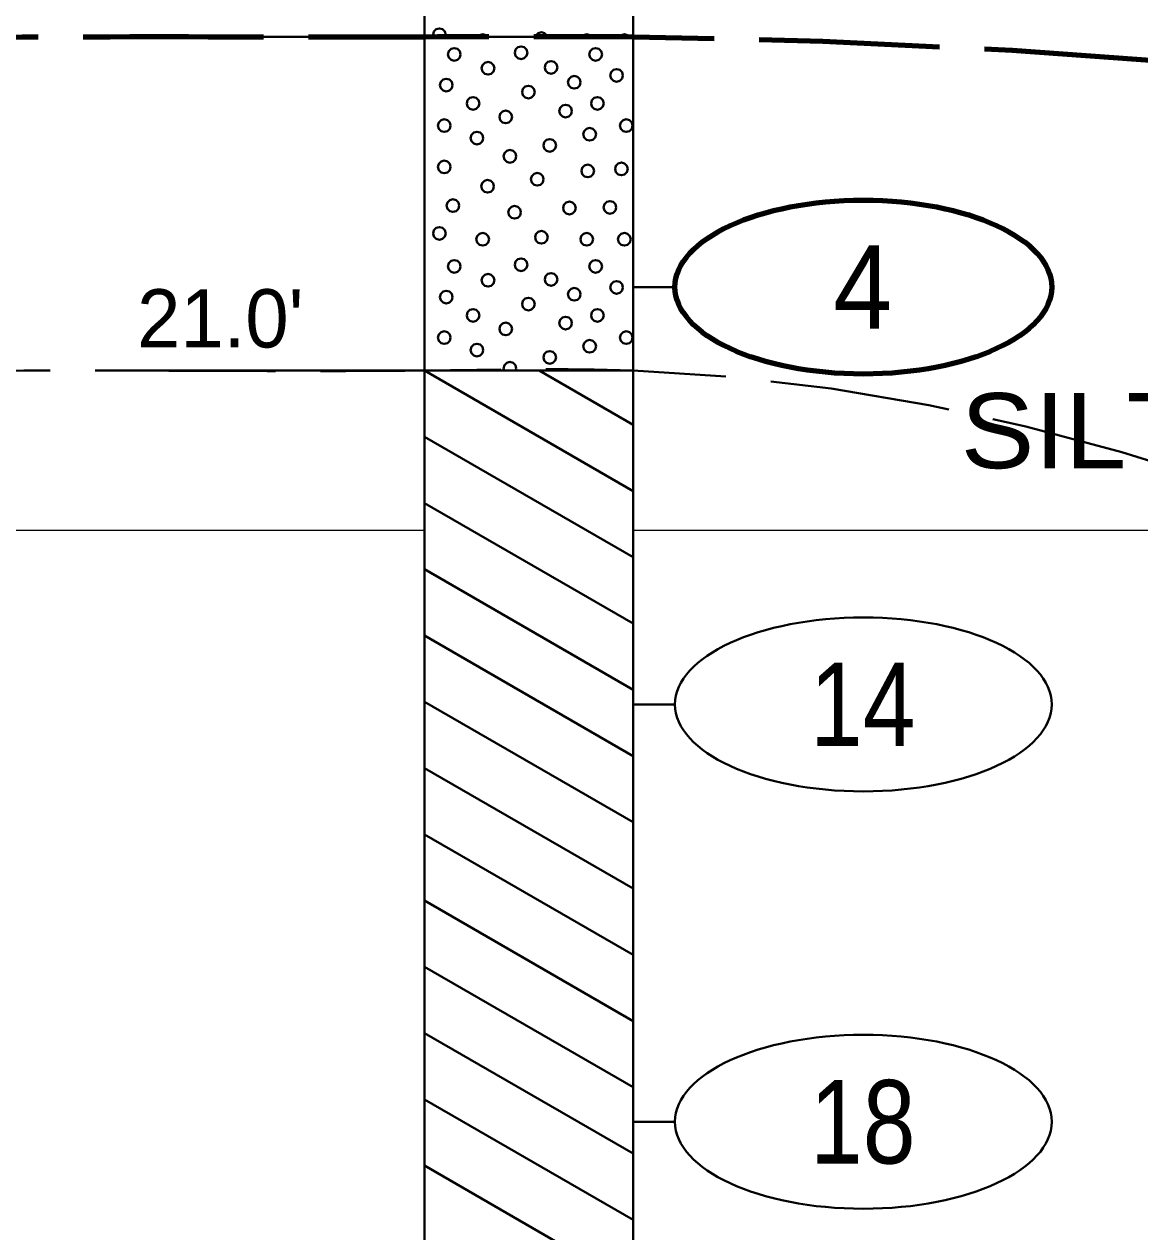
# Model space of a CAD drawing. Extents: x -76 to 974, y -1080 to -735.
# Drawn here: x 411.9 to 425.27, y -960.5 to -946.03 of the extents above; entities that cross this region are included whole.
import ezdxf
from ezdxf.enums import TextEntityAlignment as Align

# ---------------------------------------------------------------- set-up
doc = ezdxf.new("R2010")
doc.units = 0
doc.header["$LTSCALE"] = 0.36
doc.linetypes.add('LONG_DASHED', pattern=[7.5, 6, -1.5])
for name, color, linetype, lineweight in [('27', 7, 'Continuous', 40), ('28', 7, 'LONG_DASHED', 60), ('7', 7, 'Continuous', 13)]:
    doc.layers.add(name, color=color, linetype=linetype, lineweight=lineweight)
doc.layers.add('29', color=7, linetype='Continuous')

msp = doc.modelspace()

# ---------------------------------------------------------------- linework, layer by layer
at = {"layer": '27'}
for p, q in [((416.6974, -936.1789), (416.6974, -946.1789)), ((419.1974, -946.1789), (419.1974, -936.1789)), ((412.93, -946.1789), (416.6974, -946.1789)), ((416.6974, -946.1789), (419.1974, -946.1789)), ((416.6974, -946.1789), (416.6974, -950.1789)), ((419.1974, -950.1789), (419.1974, -946.1789)), ((419.6975, -949.1789), (419.1975, -949.1789)), ((412.93, -950.1789), (416.6974, -950.1789)), ((416.6974, -950.1789), (419.1974, -950.1789)), ((416.6974, -950.1789), (419.1974, -951.6223)), ((416.6974, -950.1789), (416.6974, -976.1789)), ((418.0722, -950.1789), (419.1974, -950.8286)), ((418.0722, -950.1789), (419.1974, -950.8286)), ((419.1974, -976.1789), (419.1974, -950.1789)), ((416.6974, -950.9727), (419.1974, -952.4161)), ((416.6974, -950.9727), (419.1974, -952.4161)), ((416.6974, -951.7664), (419.1974, -953.2098)), ((416.6974, -952.5602), (419.1974, -954.0036)), ((416.6974, -952.5602), (419.1974, -954.0036)), ((416.6974, -953.3539), (419.1974, -954.7973)), ((416.6974, -954.1477), (419.1974, -955.5911)), ((416.6974, -954.1477), (419.1974, -955.5911)), ((419.6975, -954.1789), (419.1975, -954.1789)), ((416.6974, -954.9414), (419.1974, -956.3848)), ((416.6974, -955.7352), (419.1974, -957.1786)), ((416.6974, -955.7352), (419.1974, -957.1786)), ((416.6974, -956.5289), (419.1974, -957.9723)), ((416.6974, -957.3227), (419.1974, -958.7661)), ((416.6974, -957.3227), (419.1974, -958.7661)), ((416.6974, -958.1164), (419.1974, -959.5598)), ((416.6974, -958.9102), (419.1974, -960.3536)), ((416.6974, -958.9102), (419.1974, -960.3536)), ((419.6975, -959.1789), (419.1975, -959.1789)), ((416.6974, -959.7039), (419.1974, -961.1473))]:
    msp.add_line(p, q, dxfattribs=at)
for points in [[(416.9518, -946.1554), (416.9416, -946.1173), (416.9137, -946.0894), (416.8756, -946.0792), (416.8375, -946.0894), (416.8096, -946.1173), (416.7994, -946.1554), (416.8057, -946.1789), (416.9455, -946.1789)], [(417.4324, -946.1593), (417.3943, -946.1491), (417.3562, -946.1593), (417.3365, -946.1789), (417.452, -946.1789)], [(418.1645, -946.1643), (418.1367, -946.1364), (418.0986, -946.1262), (418.0605, -946.1364), (418.0326, -946.1643), (418.0286, -946.1789), (418.1685, -946.1789)], [(418.6795, -946.1593), (418.6414, -946.1491), (418.6033, -946.1593), (418.5837, -946.1789), (418.6991, -946.1789)], [(419.1295, -946.1593), (419.0914, -946.1491), (419.0533, -946.1593), (419.0337, -946.1789), (419.1491, -946.1789)], [(417.1293, -946.3916), (417.1191, -946.3535), (417.0912, -946.3256), (417.0531, -946.3154), (417.015, -946.3256), (416.9871, -946.3535), (416.9769, -946.3916), (416.9871, -946.4297), (417.015, -946.4575), (417.0531, -946.4678), (417.0912, -946.4575), (417.1191, -946.4297)], [(417.9303, -946.372), (417.9201, -946.3339), (417.8922, -946.306), (417.8541, -946.2958), (417.816, -946.306), (417.7881, -946.3339), (417.7779, -946.372), (417.7881, -946.4101), (417.816, -946.438), (417.8541, -946.4482), (417.8922, -946.438), (417.9201, -946.4101)], [(418.8239, -946.3916), (418.8137, -946.3535), (418.7858, -946.3256), (418.7477, -946.3154), (418.7096, -946.3256), (418.6818, -946.3535), (418.6715, -946.3916), (418.6818, -946.4297), (418.7096, -946.4576), (418.7477, -946.4678), (418.7858, -946.4576), (418.8137, -946.4297)], [(417.5343, -946.5568), (417.5241, -946.5187), (417.4962, -946.4908), (417.4581, -946.4806), (417.42, -946.4908), (417.3921, -946.5187), (417.3819, -946.5568), (417.3921, -946.5949), (417.42, -946.6228), (417.4581, -946.633), (417.4962, -946.6228), (417.5241, -946.5949)], [(418.2894, -946.5478), (418.2791, -946.5097), (418.2513, -946.4818), (418.2132, -946.4716), (418.1751, -946.4818), (418.1472, -946.5097), (418.137, -946.5478), (418.1472, -946.5859), (418.1751, -946.6138), (418.2132, -946.624), (418.2513, -946.6138), (418.2791, -946.5859)], [(417.0332, -946.7594), (417.0229, -946.7213), (416.9951, -946.6934), (416.957, -946.6832), (416.9189, -946.6934), (416.891, -946.7213), (416.8808, -946.7594), (416.891, -946.7975), (416.9189, -946.8254), (416.957, -946.8356), (416.9951, -946.8254), (417.0229, -946.7975)], [(418.5676, -946.7251), (418.5574, -946.687), (418.5295, -946.6591), (418.4914, -946.6489), (418.4533, -946.6591), (418.4254, -946.687), (418.4152, -946.7251), (418.4254, -946.7632), (418.4533, -946.7911), (418.4914, -946.8013), (418.5295, -946.7911), (418.5574, -946.7632)], [(419.0748, -946.6437), (419.0646, -946.6056), (419.0367, -946.5777), (418.9986, -946.5675), (418.9605, -946.5777), (418.9326, -946.6056), (418.9224, -946.6437), (418.9326, -946.6818), (418.9605, -946.7097), (418.9986, -946.7199), (419.0367, -946.7097), (419.0646, -946.6818)], [(418.0192, -946.8426), (418.009, -946.8045), (417.9811, -946.7766), (417.943, -946.7664), (417.9049, -946.7766), (417.877, -946.8045), (417.8668, -946.8426), (417.877, -946.8807), (417.9049, -946.9086), (417.943, -946.9188), (417.9811, -946.9086), (418.009, -946.8807)], [(417.3561, -946.9781), (417.3458, -946.94), (417.318, -946.9121), (417.2799, -946.9019), (417.2418, -946.9121), (417.2139, -946.94), (417.2037, -946.9781), (417.2139, -947.0162), (417.2418, -947.0441), (417.2799, -947.0543), (417.318, -947.0441), (417.3458, -947.0162)], [(418.8447, -946.9781), (418.8345, -946.94), (418.8066, -946.9121), (418.7685, -946.9019), (418.7304, -946.9121), (418.7025, -946.94), (418.6923, -946.9781), (418.7025, -947.0162), (418.7304, -947.0441), (418.7685, -947.0543), (418.8066, -947.0441), (418.8345, -947.0162)], [(417.7476, -947.1395), (417.7374, -947.1014), (417.7095, -947.0735), (417.6714, -947.0633), (417.6333, -947.0735), (417.6054, -947.1014), (417.5952, -947.1395), (417.6054, -947.1776), (417.6333, -947.2055), (417.6714, -947.2157), (417.7095, -947.2055), (417.7374, -947.1776)], [(418.4633, -947.0709), (418.4531, -947.0328), (418.4252, -947.0049), (418.3871, -946.9947), (418.349, -947.0049), (418.3211, -947.0328), (418.3109, -947.0709), (418.3211, -947.109), (418.349, -947.1369), (418.3871, -947.1471), (418.4252, -947.1369), (418.4531, -947.109)], [(417.0103, -947.2438), (417.0001, -947.2057), (416.9722, -947.1778), (416.9341, -947.1676), (416.896, -947.1778), (416.8681, -947.2057), (416.8579, -947.2438), (416.8681, -947.2819), (416.896, -947.3097), (416.9341, -947.32), (416.9722, -947.3097), (417.0001, -947.2819)], [(419.1905, -947.2438), (419.1803, -947.2057), (419.1524, -947.1778), (419.1143, -947.1676), (419.0762, -947.1778), (419.0483, -947.2057), (419.0381, -947.2438), (419.0483, -947.2819), (419.0762, -947.3097), (419.1143, -947.32), (419.1524, -947.3097), (419.1803, -947.2819)], [(417.4018, -947.3938), (417.3916, -947.3557), (417.3637, -947.3278), (417.3256, -947.3176), (417.2875, -947.3278), (417.2596, -947.3557), (417.2494, -947.3938), (417.2596, -947.4319), (417.2875, -947.4598), (417.3256, -947.47), (417.3637, -947.4598), (417.3916, -947.4319)], [(418.2739, -947.4815), (418.2637, -947.4434), (418.2358, -947.4155), (418.1977, -947.4053), (418.1596, -947.4155), (418.1317, -947.4434), (418.1215, -947.4815), (418.1317, -947.5196), (418.1596, -947.5475), (418.1977, -947.5577), (418.2358, -947.5475), (418.2637, -947.5196)], [(418.7519, -947.348), (418.7417, -947.3099), (418.7138, -947.282), (418.6757, -947.2718), (418.6376, -947.282), (418.6097, -947.3099), (418.5995, -947.348), (418.6097, -947.3861), (418.6376, -947.414), (418.6757, -947.4242), (418.7138, -947.414), (418.7417, -947.3861)], [(417.7959, -947.6124), (417.7857, -947.5743), (417.7578, -947.5464), (417.7197, -947.5362), (417.6816, -947.5464), (417.6537, -947.5743), (417.6435, -947.6124), (417.6537, -947.6505), (417.6816, -947.6784), (417.7197, -947.6886), (417.7578, -947.6784), (417.7857, -947.6505)], [(417.0103, -947.7396), (417.0001, -947.7015), (416.9722, -947.6736), (416.9341, -947.6634), (416.896, -947.6736), (416.8681, -947.7015), (416.8579, -947.7396), (416.8681, -947.7777), (416.896, -947.8055), (416.9341, -947.8158), (416.9722, -947.8055), (417.0001, -947.7777)], [(419.1333, -947.7624), (419.1231, -947.7243), (419.0952, -947.6964), (419.0571, -947.6862), (419.019, -947.6964), (418.9911, -947.7243), (418.9809, -947.7624), (418.9911, -947.8005), (419.019, -947.8284), (419.0571, -947.8386), (419.0952, -947.8284), (419.1231, -947.8005)], [(418.1239, -947.887), (418.1137, -947.8489), (418.0858, -947.821), (418.0477, -947.8108), (418.0096, -947.821), (417.9817, -947.8489), (417.9715, -947.887), (417.9817, -947.9251), (418.0096, -947.953), (418.0477, -947.9632), (418.0858, -947.953), (418.1137, -947.9251)], [(418.729, -947.7866), (418.7188, -947.7485), (418.6909, -947.7206), (418.6528, -947.7104), (418.6147, -947.7206), (418.5868, -947.7485), (418.5766, -947.7866), (418.5868, -947.8247), (418.6147, -947.8526), (418.6528, -947.8628), (418.6909, -947.8526), (418.7188, -947.8247)], [(417.5289, -947.9709), (417.5187, -947.9328), (417.4908, -947.9049), (417.4527, -947.8947), (417.4146, -947.9049), (417.3868, -947.9328), (417.3765, -947.9709), (417.3868, -948.009), (417.4146, -948.0369), (417.4527, -948.0471), (417.4908, -948.0369), (417.5187, -948.009)], [(417.1132, -948.2023), (417.103, -948.1642), (417.0751, -948.1363), (417.037, -948.1261), (416.9989, -948.1363), (416.9711, -948.1642), (416.9608, -948.2023), (416.9711, -948.2404), (416.9989, -948.2683), (417.037, -948.2785), (417.0751, -948.2683), (417.103, -948.2404)], [(417.8519, -948.2824), (417.8416, -948.2443), (417.8138, -948.2164), (417.7757, -948.2062), (417.7376, -948.2164), (417.7097, -948.2443), (417.6995, -948.2824), (417.7097, -948.3205), (417.7376, -948.3484), (417.7757, -948.3586), (417.8138, -948.3484), (417.8416, -948.3205)], [(418.5091, -948.2315), (418.4989, -948.1934), (418.471, -948.1655), (418.4329, -948.1553), (418.3948, -948.1655), (418.3669, -948.1934), (418.3567, -948.2315), (418.3669, -948.2696), (418.3948, -948.2975), (418.4329, -948.3077), (418.471, -948.2975), (418.4989, -948.2696)], [(418.9947, -948.2239), (418.9845, -948.1858), (418.9566, -948.1579), (418.9185, -948.1477), (418.8804, -948.1579), (418.8525, -948.1858), (418.8423, -948.2239), (418.8525, -948.262), (418.8804, -948.2899), (418.9185, -948.3001), (418.9566, -948.2899), (418.9845, -948.262)], [(416.9518, -948.5354), (416.9416, -948.4973), (416.9137, -948.4694), (416.8756, -948.4592), (416.8375, -948.4694), (416.8096, -948.4973), (416.7994, -948.5354), (416.8096, -948.5735), (416.8375, -948.6014), (416.8756, -948.6116), (416.9137, -948.6014), (416.9416, -948.5735)], [(417.4705, -948.6053), (417.4603, -948.5672), (417.4324, -948.5393), (417.3943, -948.5291), (417.3562, -948.5393), (417.3283, -948.5672), (417.3181, -948.6053), (417.3283, -948.6434), (417.3562, -948.6713), (417.3943, -948.6815), (417.4324, -948.6713), (417.4603, -948.6434)], [(418.1748, -948.5824), (418.1645, -948.5443), (418.1367, -948.5164), (418.0986, -948.5062), (418.0605, -948.5164), (418.0326, -948.5443), (418.0224, -948.5824), (418.0326, -948.6205), (418.0605, -948.6484), (418.0986, -948.6586), (418.1367, -948.6484), (418.1645, -948.6205)], [(418.7176, -948.6053), (418.7074, -948.5672), (418.6795, -948.5393), (418.6414, -948.5291), (418.6033, -948.5393), (418.5754, -948.5672), (418.5652, -948.6053), (418.5754, -948.6434), (418.6033, -948.6713), (418.6414, -948.6815), (418.6795, -948.6713), (418.7074, -948.6434)], [(419.1676, -948.6053), (419.1574, -948.5672), (419.1295, -948.5393), (419.0914, -948.5291), (419.0533, -948.5393), (419.0254, -948.5672), (419.0152, -948.6053), (419.0254, -948.6434), (419.0533, -948.6713), (419.0914, -948.6815), (419.1295, -948.6713), (419.1574, -948.6434)], [(417.9303, -948.912), (417.9201, -948.8739), (417.8922, -948.846), (417.8541, -948.8358), (417.816, -948.846), (417.7881, -948.8739), (417.7779, -948.912), (417.7881, -948.9501), (417.816, -948.978), (417.8541, -948.9882), (417.8922, -948.978), (417.9201, -948.9501)], [(417.1293, -948.9316), (417.1191, -948.8935), (417.0912, -948.8656), (417.0531, -948.8554), (417.015, -948.8656), (416.9871, -948.8935), (416.9769, -948.9316), (416.9871, -948.9697), (417.015, -948.9975), (417.0531, -949.0078), (417.0912, -948.9975), (417.1191, -948.9697)], [(418.8239, -948.9316), (418.8137, -948.8935), (418.7858, -948.8656), (418.7477, -948.8554), (418.7096, -948.8656), (418.6818, -948.8935), (418.6715, -948.9316), (418.6818, -948.9697), (418.7096, -948.9976), (418.7477, -949.0078), (418.7858, -948.9976), (418.8137, -948.9697)], [(417.5343, -949.0968), (417.5241, -949.0587), (417.4962, -949.0308), (417.4581, -949.0206), (417.42, -949.0308), (417.3921, -949.0587), (417.3819, -949.0968), (417.3921, -949.1349), (417.42, -949.1628), (417.4581, -949.173), (417.4962, -949.1628), (417.5241, -949.1349)], [(418.2894, -949.0878), (418.2791, -949.0497), (418.2513, -949.0218), (418.2132, -949.0116), (418.1751, -949.0218), (418.1472, -949.0497), (418.137, -949.0878), (418.1472, -949.1259), (418.1751, -949.1538), (418.2132, -949.164), (418.2513, -949.1538), (418.2791, -949.1259)], [(419.0748, -949.1837), (419.0646, -949.1456), (419.0367, -949.1177), (418.9986, -949.1075), (418.9605, -949.1177), (418.9326, -949.1456), (418.9224, -949.1837), (418.9326, -949.2218), (418.9605, -949.2497), (418.9986, -949.2599), (419.0367, -949.2497), (419.0646, -949.2218)], [(417.0332, -949.2994), (417.0229, -949.2613), (416.9951, -949.2334), (416.957, -949.2232), (416.9189, -949.2334), (416.891, -949.2613), (416.8808, -949.2994), (416.891, -949.3375), (416.9189, -949.3654), (416.957, -949.3756), (416.9951, -949.3654), (417.0229, -949.3375)], [(418.5676, -949.2651), (418.5574, -949.227), (418.5295, -949.1991), (418.4914, -949.1889), (418.4533, -949.1991), (418.4254, -949.227), (418.4152, -949.2651), (418.4254, -949.3032), (418.4533, -949.3311), (418.4914, -949.3413), (418.5295, -949.3311), (418.5574, -949.3032)], [(418.0192, -949.3826), (418.009, -949.3445), (417.9811, -949.3166), (417.943, -949.3064), (417.9049, -949.3166), (417.877, -949.3445), (417.8668, -949.3826), (417.877, -949.4207), (417.9049, -949.4486), (417.943, -949.4588), (417.9811, -949.4486), (418.009, -949.4207)], [(417.3561, -949.5181), (417.3458, -949.48), (417.318, -949.4521), (417.2799, -949.4419), (417.2418, -949.4521), (417.2139, -949.48), (417.2037, -949.5181), (417.2139, -949.5562), (417.2418, -949.5841), (417.2799, -949.5943), (417.318, -949.5841), (417.3458, -949.5562)], [(418.4633, -949.6109), (418.4531, -949.5728), (418.4252, -949.5449), (418.3871, -949.5347), (418.349, -949.5449), (418.3211, -949.5728), (418.3109, -949.6109), (418.3211, -949.649), (418.349, -949.6769), (418.3871, -949.6871), (418.4252, -949.6769), (418.4531, -949.649)], [(418.8447, -949.5181), (418.8345, -949.48), (418.8066, -949.4521), (418.7685, -949.4419), (418.7304, -949.4521), (418.7025, -949.48), (418.6923, -949.5181), (418.7025, -949.5562), (418.7304, -949.5841), (418.7685, -949.5943), (418.8066, -949.5841), (418.8345, -949.5562)], [(417.0103, -949.7838), (417.0001, -949.7457), (416.9722, -949.7178), (416.9341, -949.7076), (416.896, -949.7178), (416.8681, -949.7457), (416.8579, -949.7838), (416.8681, -949.8219), (416.896, -949.8497), (416.9341, -949.86), (416.9722, -949.8497), (417.0001, -949.8219)], [(417.7476, -949.6795), (417.7374, -949.6414), (417.7095, -949.6135), (417.6714, -949.6033), (417.6333, -949.6135), (417.6054, -949.6414), (417.5952, -949.6795), (417.6054, -949.7176), (417.6333, -949.7455), (417.6714, -949.7557), (417.7095, -949.7455), (417.7374, -949.7176)], [(419.1905, -949.7838), (419.1803, -949.7457), (419.1524, -949.7178), (419.1143, -949.7076), (419.0762, -949.7178), (419.0483, -949.7457), (419.0381, -949.7838), (419.0483, -949.8219), (419.0762, -949.8497), (419.1143, -949.86), (419.1524, -949.8497), (419.1803, -949.8219)], [(417.4018, -949.9338), (417.3916, -949.8957), (417.3637, -949.8678), (417.3256, -949.8576), (417.2875, -949.8678), (417.2596, -949.8957), (417.2494, -949.9338), (417.2596, -949.9719), (417.2875, -949.9998), (417.3256, -950.01), (417.3637, -949.9998), (417.3916, -949.9719)], [(418.7519, -949.888), (418.7417, -949.8499), (418.7138, -949.822), (418.6757, -949.8118), (418.6376, -949.822), (418.6097, -949.8499), (418.5995, -949.888), (418.6097, -949.9261), (418.6376, -949.954), (418.6757, -949.9642), (418.7138, -949.954), (418.7417, -949.9261)], [(418.2739, -950.0215), (418.2637, -949.9834), (418.2358, -949.9555), (418.1977, -949.9453), (418.1596, -949.9555), (418.1317, -949.9834), (418.1215, -950.0215), (418.1317, -950.0596), (418.1596, -950.0875), (418.1977, -950.0977), (418.2358, -950.0875), (418.2637, -950.0596)], [(417.7959, -950.1524), (417.7857, -950.1143), (417.7578, -950.0864), (417.7197, -950.0762), (417.6816, -950.0864), (417.6537, -950.1143), (417.6435, -950.1524), (417.6506, -950.1789), (417.7888, -950.1789)]]:
    msp.add_lwpolyline(points, close=True, dxfattribs=at)
at = {"layer": '27', "lineweight": 100}
msp.add_ellipse((421.9549, -949.1789), major_axis=(2.2574, 0), ratio=0.461538, dxfattribs=at)
at = {"layer": '27'}
for centre in [(421.9549, -954.1789), (421.9549, -959.1789)]:
    msp.add_ellipse(centre, major_axis=(2.2574, 0), ratio=0.461538, dxfattribs=at)
at = {"layer": '28', "lineweight": 100}
msp.add_spline([(404.5082, -946.2465), (412.93, -946.1789), (416.6974, -946.1789), (419.1974, -946.1789), (455.43, -949.39), (459.1974, -949.39), (461.6974, -949.39), (475.1025, -949.549)], degree=3, dxfattribs=at)
at = {"layer": '28', "lineweight": 40}
msp.add_spline([(404.6517, -950.267), (412.93, -950.1789), (416.6974, -950.1789), (419.1974, -950.1789), (455.43, -963.39), (459.1974, -963.39), (461.6974, -963.39), (475.3894, -963.1901)], degree=3, dxfattribs=at)
at = {"layer": '7'}
for p, q in [((394.2541, -952.09), (416.6974, -952.09)), ((419.1974, -952.09), (459.1974, -952.09))]:
    msp.add_line(p, q, dxfattribs=at)

# ---------------------------------------------------------------- texts
at = {"layer": '27'}
for s, width, p in [('4', 0.95, (421.9478, -949.6788)), ('14', 0.85, (421.9477, -954.6788)), ('18', 0.85, (421.9478, -959.6788))]:
    msp.add_text(s, height=1, dxfattribs=dict(at, width=width)).set_placement(p, align=Align.CENTER)
msp.add_text("21.0'", height=0.6976, dxfattribs=at).set_placement((413.254, -949.9025))
at = {"layer": '29', "width": 1.1}
msp.add_text('SILTY COARSE TO FINE SAND', height=0.9, dxfattribs=at).set_placement((432.7567, -951.3492), align=Align.CENTER)

doc.saveas('drawing.dxf')
